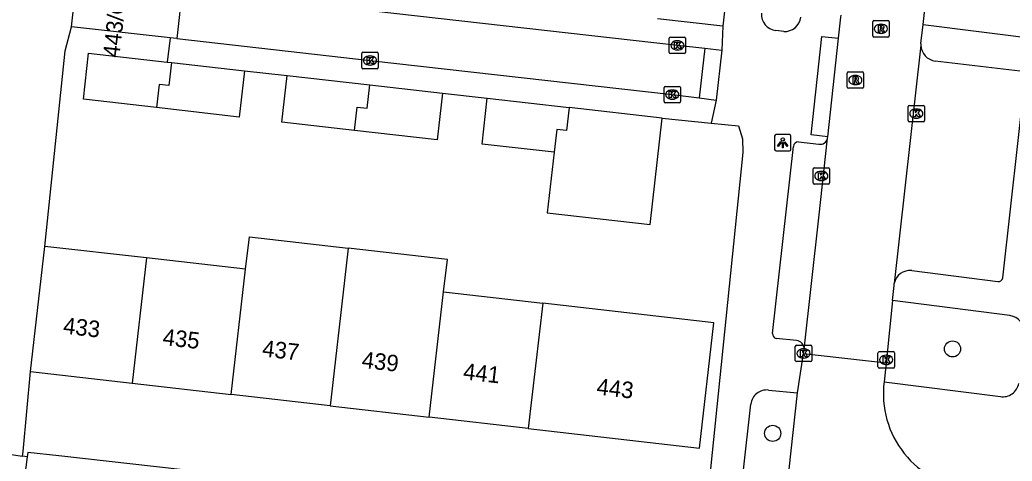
# Model space of a CAD drawing. Extents: x 161928 to 163055, y 386475 to 387428.
# Drawn here: x 162042.9 to 162103.1, y 386951.5 to 386978.3 of the extents above; entities that cross this region are included whole.
import ezdxf

# ---------------------------------------------------------------- set-up
doc = ezdxf.new("R2010")
doc.units = 0
for name, color, linetype in [('IMGEO_Boom', 7, 'Continuous'), ('IMGEO_Groenvoorziening', 7, 'Continuous'), ('IMGEO_Kolk', 7, 'Continuous'), ('IMGEO_Lichtpunt', 7, 'Continuous'), ('IMGEO_Pand', 7, 'Continuous'), ('IMGEO_Pand_nummerreeks', 7, 'Continuous'), ('IMGEO_Rijbaan_lokaal_open', 7, 'Continuous'), ('IMGEO_Rioolput', 7, 'Continuous'), ('IMGEO_Voetpad_gesloten', 7, 'Continuous'), ('IMGEO_Voetpad_open', 7, 'Continuous')]:
    doc.layers.add(name, color=color, linetype=linetype)

msp = doc.modelspace()

# ---------------------------------------------------------------- linework, layer by layer
at = {"layer": 'IMGEO_Boom'}
for centre in [(162099.464, 386958.329), (162088.554, 386953.205)]:
    msp.add_circle(centre, 0.489, dxfattribs=at)
at = {"layer": 'IMGEO_Groenvoorziening'}
for points in [[(162046.934, 387045.4), (162046.424, 387038.411), (162046.393, 387037.86), (162046.153, 387037.158), (162045.708, 387036.565), (162045.102, 387036.139), (162041.063, 387035.1), (162037.211, 387000), (162033.361, 386966.426), (162038.198, 386963.911), (162037.358, 386952.645), (162043.041, 386951.82)], [(162044.401, 386964.557), (162045.628, 386976.42), (162046.003, 386977.879)], [(162043.041, 386951.82), (162043.072, 386952.099), (162043.53, 386956.952)], [(162043.328, 386951.783), (162043.041, 386951.82)]]:
    msp.add_lwpolyline(points, dxfattribs=at)
at = {"layer": 'IMGEO_Kolk'}
for p, q in [((162082.272, 386976.332), (162082.272, 386977.184)), ((162082.347, 386977.258), (162083.199, 386977.258)), ((162082.76, 386977.038), (162082.785, 386977.038)), ((162083.273, 386977.184), (162083.273, 386976.332)), ((162063.621, 386975.411), (162063.621, 386976.263)), ((162063.696, 386976.337), (162064.548, 386976.337)), ((162064.622, 386976.263), (162064.622, 386975.411)), ((162083.199, 386976.258), (162082.347, 386976.258)), ((162082.783, 386976.478), (162082.758, 386976.478)), ((162064.132, 386975.557), (162064.107, 386975.557)), ((162064.109, 386976.117), (162064.134, 386976.117)), ((162064.548, 386975.337), (162063.696, 386975.337)), ((162081.96, 386973.34), (162081.96, 386974.192)), ((162082.035, 386974.266), (162082.887, 386974.266)), ((162082.448, 386974.046), (162082.473, 386974.046)), ((162082.961, 386974.192), (162082.961, 386973.34)), ((162082.887, 386973.266), (162082.035, 386973.266)), ((162082.471, 386973.486), (162082.446, 386973.486)), ((162096.77, 386972.187), (162096.77, 386973.039)), ((162096.845, 386973.113), (162097.697, 386973.113)), ((162097.258, 386972.893), (162097.283, 386972.893)), ((162097.771, 386973.039), (162097.771, 386972.187)), ((162097.697, 386972.113), (162096.845, 386972.113)), ((162097.281, 386972.333), (162097.256, 386972.333)), ((162091.004, 386968.402), (162091.004, 386969.254)), ((162091.079, 386969.328), (162091.931, 386969.328)), ((162091.492, 386969.108), (162091.517, 386969.108)), ((162092.005, 386969.254), (162092.005, 386968.402)), ((162091.931, 386968.328), (162091.079, 386968.328)), ((162091.515, 386968.548), (162091.49, 386968.548)), ((162089.927, 386957.632), (162089.927, 386958.484)), ((162090.002, 386958.558), (162090.854, 386958.558)), ((162090.415, 386958.338), (162090.44, 386958.338)), ((162090.928, 386958.484), (162090.928, 386957.632)), ((162094.943, 386957.238), (162094.943, 386958.09)), ((162095.018, 386958.164), (162095.87, 386958.164)), ((162095.944, 386958.09), (162095.944, 386957.238)), ((162090.854, 386957.558), (162090.002, 386957.558)), ((162090.438, 386957.778), (162090.413, 386957.778)), ((162095.431, 386957.944), (162095.456, 386957.944)), ((162095.87, 386957.164), (162095.018, 386957.164)), ((162095.454, 386957.384), (162095.429, 386957.384))]:
    msp.add_line(p, q, dxfattribs=at)
for points in [[(162082.272, 386976.332), (162082.272, 386977.184)], [(162082.347, 386977.258), (162083.199, 386977.258)], [(162082.593, 386976.958), (162082.716, 386976.958), (162082.716, 386976.807), (162082.846, 386976.958), (162083.01, 386976.958), (162082.864, 386976.807), (162083.017, 386976.558), (162082.865, 386976.558), (162082.78, 386976.722), (162082.716, 386976.655), (162082.716, 386976.558), (162082.593, 386976.558), (162082.593, 386976.958)], [(162083.273, 386977.184), (162083.273, 386976.332)], [(162063.621, 386975.411), (162063.621, 386976.263)], [(162063.696, 386976.337), (162064.548, 386976.337)], [(162064.622, 386976.263), (162064.622, 386975.411)], [(162083.199, 386976.258), (162082.347, 386976.258)], [(162063.942, 386976.037), (162064.065, 386976.037), (162064.065, 386975.886), (162064.195, 386976.037), (162064.359, 386976.037), (162064.213, 386975.886), (162064.366, 386975.637), (162064.214, 386975.637), (162064.129, 386975.801), (162064.065, 386975.734), (162064.065, 386975.637), (162063.942, 386975.637), (162063.942, 386976.037)], [(162064.548, 386975.337), (162063.696, 386975.337)], [(162081.96, 386973.34), (162081.96, 386974.192)], [(162082.035, 386974.266), (162082.887, 386974.266)], [(162082.281, 386973.966), (162082.404, 386973.966), (162082.404, 386973.815), (162082.534, 386973.966), (162082.698, 386973.966), (162082.552, 386973.815), (162082.705, 386973.566), (162082.553, 386973.566), (162082.468, 386973.73), (162082.404, 386973.663), (162082.404, 386973.566), (162082.281, 386973.566), (162082.281, 386973.966)], [(162082.961, 386974.192), (162082.961, 386973.34)], [(162082.887, 386973.266), (162082.035, 386973.266)], [(162096.77, 386972.187), (162096.77, 386973.039)], [(162096.845, 386973.113), (162097.697, 386973.113)], [(162097.091, 386972.813), (162097.214, 386972.813), (162097.214, 386972.662), (162097.344, 386972.813), (162097.508, 386972.813), (162097.362, 386972.662), (162097.515, 386972.413), (162097.363, 386972.413), (162097.278, 386972.577), (162097.214, 386972.51), (162097.214, 386972.413), (162097.091, 386972.413), (162097.091, 386972.813)], [(162097.771, 386973.039), (162097.771, 386972.187)], [(162097.697, 386972.113), (162096.845, 386972.113)], [(162091.004, 386968.402), (162091.004, 386969.254)], [(162091.079, 386969.328), (162091.931, 386969.328)], [(162091.325, 386969.028), (162091.448, 386969.028), (162091.448, 386968.877), (162091.578, 386969.028), (162091.742, 386969.028), (162091.596, 386968.877), (162091.749, 386968.628), (162091.597, 386968.628), (162091.512, 386968.792), (162091.448, 386968.725), (162091.448, 386968.628), (162091.325, 386968.628), (162091.325, 386969.028)], [(162092.005, 386969.254), (162092.005, 386968.402)], [(162091.931, 386968.328), (162091.079, 386968.328)], [(162089.927, 386957.632), (162089.927, 386958.484)], [(162090.002, 386958.558), (162090.854, 386958.558)], [(162090.248, 386958.258), (162090.371, 386958.258), (162090.371, 386958.107), (162090.501, 386958.258), (162090.665, 386958.258), (162090.519, 386958.107), (162090.672, 386957.858), (162090.52, 386957.858), (162090.435, 386958.022), (162090.371, 386957.955), (162090.371, 386957.858), (162090.248, 386957.858), (162090.248, 386958.258)], [(162090.928, 386958.484), (162090.928, 386957.632)], [(162094.943, 386957.238), (162094.943, 386958.09)], [(162095.018, 386958.164), (162095.87, 386958.164)], [(162095.944, 386958.09), (162095.944, 386957.238)], [(162090.854, 386957.558), (162090.002, 386957.558)], [(162095.264, 386957.864), (162095.387, 386957.864), (162095.387, 386957.713), (162095.517, 386957.864), (162095.681, 386957.864), (162095.535, 386957.713), (162095.688, 386957.464), (162095.536, 386957.464), (162095.451, 386957.628), (162095.387, 386957.561), (162095.387, 386957.464), (162095.264, 386957.464), (162095.264, 386957.864)], [(162095.87, 386957.164), (162095.018, 386957.164)]]:
    msp.add_lwpolyline(points, dxfattribs=at)
for centre, start, end in [((162082.349, 386977.182), 91.55205, 178.44795), ((162082.349, 386977.182), 91.55205, 178.44795), ((162083.197, 386977.182), 1.55205, 88.44795), ((162083.197, 386977.182), 1.55205, 88.44795), ((162063.698, 386976.261), 91.55205, 178.44795), ((162063.698, 386976.261), 91.55205, 178.44795), ((162064.546, 386976.261), 1.55205, 88.44795), ((162064.546, 386976.261), 1.55205, 88.44795), ((162082.349, 386976.334), 181.55205, 268.44795), ((162082.349, 386976.334), 181.55205, 268.44795), ((162083.197, 386976.334), 271.55205, 358.44795), ((162083.197, 386976.334), 271.55205, 358.44795), ((162063.698, 386975.413), 181.55205, 268.44795), ((162063.698, 386975.413), 181.55205, 268.44795), ((162064.546, 386975.413), 271.55205, 358.44795), ((162064.546, 386975.413), 271.55205, 358.44795), ((162082.037, 386974.19), 91.55205, 178.44795), ((162082.037, 386974.19), 91.55205, 178.44795), ((162082.885, 386974.19), 1.55205, 88.44795), ((162082.885, 386974.19), 1.55205, 88.44795), ((162082.037, 386973.342), 181.55205, 268.44795), ((162082.037, 386973.342), 181.55205, 268.44795), ((162082.885, 386973.342), 271.55205, 358.44795), ((162082.885, 386973.342), 271.55205, 358.44795), ((162096.847, 386973.037), 91.55205, 178.44795), ((162096.847, 386973.037), 91.55205, 178.44795), ((162097.695, 386973.037), 1.55205, 88.44795), ((162097.695, 386973.037), 1.55205, 88.44795), ((162096.847, 386972.189), 181.55205, 268.44795), ((162096.847, 386972.189), 181.55205, 268.44795), ((162097.695, 386972.189), 271.55205, 358.44795), ((162097.695, 386972.189), 271.55205, 358.44795), ((162091.081, 386969.252), 91.55205, 178.44795), ((162091.081, 386969.252), 91.55205, 178.44795), ((162091.929, 386969.252), 1.55205, 88.44795), ((162091.929, 386969.252), 1.55205, 88.44795), ((162091.081, 386968.404), 181.55205, 268.44795), ((162091.081, 386968.404), 181.55205, 268.44795), ((162091.929, 386968.404), 271.55205, 358.44795), ((162091.929, 386968.404), 271.55205, 358.44795), ((162090.004, 386958.482), 91.55205, 178.44795), ((162090.004, 386958.482), 91.55205, 178.44795), ((162090.852, 386958.482), 1.55205, 88.44795), ((162090.852, 386958.482), 1.55205, 88.44795), ((162095.02, 386958.088), 91.55205, 178.44795), ((162095.02, 386958.088), 91.55205, 178.44795), ((162095.868, 386958.088), 1.55205, 88.44795), ((162095.868, 386958.088), 1.55205, 88.44795), ((162090.004, 386957.634), 181.55205, 268.44795), ((162090.004, 386957.634), 181.55205, 268.44795), ((162090.852, 386957.634), 271.55205, 358.44795), ((162090.852, 386957.634), 271.55205, 358.44795), ((162095.02, 386957.24), 181.55205, 268.44795), ((162095.02, 386957.24), 181.55205, 268.44795), ((162095.868, 386957.24), 271.55205, 358.44795), ((162095.868, 386957.24), 271.55205, 358.44795)]:
    msp.add_arc(centre, 0.0765, start, end, dxfattribs=at)
for centre, major_axis, ratio, start_param, end_param in [((162082.759, 386976.758), (-0.387, 0.002), 0.722429, 4.712389, 7.853982), ((162082.784, 386976.758), (-0.39, 0.002), 0.717154, 1.570796, 4.712389), ((162064.108, 386975.837), (-0.387, 0.002), 0.722429, 4.712389, 7.853982), ((162064.133, 386975.837), (-0.39, 0.002), 0.717154, 1.570796, 4.712389), ((162082.447, 386973.766), (-0.387, 0.002), 0.722429, 4.712389, 7.853982), ((162082.472, 386973.766), (-0.39, 0.002), 0.717154, 1.570796, 4.712389), ((162097.257, 386972.613), (-0.387, 0.002), 0.722429, 4.712389, 7.853982), ((162097.282, 386972.613), (-0.39, 0.002), 0.717154, 1.570796, 4.712389), ((162091.491, 386968.828), (-0.387, 0.002), 0.722429, 4.712389, 7.853982), ((162091.516, 386968.828), (-0.39, 0.002), 0.717154, 1.570796, 4.712389), ((162090.414, 386958.058), (-0.387, 0.002), 0.722429, 4.712389, 7.853982), ((162090.439, 386958.058), (-0.39, 0.002), 0.717154, 1.570796, 4.712389), ((162095.43, 386957.664), (-0.387, 0.002), 0.722429, 4.712389, 7.853982), ((162095.455, 386957.664), (-0.39, 0.002), 0.717154, 1.570796, 4.712389)]:
    msp.add_ellipse(centre, major_axis=major_axis, ratio=ratio, start_param=start_param, end_param=end_param, dxfattribs=at)
at = {"layer": 'IMGEO_Lichtpunt'}
for p, q in [((162089.57, 386971.342), (162088.762, 386971.342)), ((162089.57, 386971.342), (162088.762, 386971.342)), ((162088.668, 386971.247), (162088.668, 386970.44)), ((162088.668, 386971.247), (162088.668, 386970.44)), ((162089.664, 386970.44), (162089.664, 386971.247)), ((162089.664, 386970.44), (162089.664, 386971.247)), ((162088.762, 386970.346), (162089.57, 386970.346)), ((162088.762, 386970.346), (162089.57, 386970.346))]:
    msp.add_line(p, q, dxfattribs=at)
for points in [[(162089.042, 386970.911), (162089.081, 386970.883), (162088.893, 386970.621), (162088.855, 386970.648), (162089.042, 386970.911)], [(162089.144, 386970.863), (162089.191, 386970.863), (162089.191, 386970.541), (162089.144, 386970.541), (162089.144, 386970.863)], [(162089.254, 386970.883), (162089.292, 386970.91), (162089.479, 386970.648), (162089.44, 386970.62), (162089.254, 386970.883)]]:
    msp.add_lwpolyline(points, dxfattribs=at)
msp.add_circle((162089.167, 386971.045), 0.0994, dxfattribs=at)
for centre, start, end in [((162088.762, 386971.247), 90, 180), ((162088.762, 386971.247), 90, 180), ((162089.57, 386971.247), 0, 90), ((162089.57, 386971.247), 0, 90), ((162088.762, 386970.44), 180, 270), ((162088.762, 386970.44), 180, 270), ((162089.57, 386970.44), 270, 0), ((162089.57, 386970.44), 270, 360)]:
    msp.add_arc(centre, 0.0946, start, end, dxfattribs=at)
at = {"layer": 'IMGEO_Pand'}
for points in [[(162046.003, 386977.879), (162046.346, 386981.011)], [(162052.754, 386980.303), (162052.407, 386977.164)], [(162051.992, 386977.21), (162046.003, 386977.879)], [(162052.407, 386977.164), (162051.992, 386977.21)], [(162051.161, 386972.978), (162046.732, 386973.483), (162047.051, 386976.281), (162051.824, 386975.737)], [(162052.076, 386975.708), (162051.917, 386974.311), (162051.32, 386974.379), (162051.161, 386972.978)], [(162051.824, 386975.737), (162052.076, 386975.708)], [(162052.076, 386975.708), (162056.509, 386975.203)], [(162056.509, 386975.203), (162056.19, 386972.405), (162051.161, 386972.978)], [(162063.189, 386971.589), (162058.777, 386972.091), (162059.101, 386974.934)], [(162059.101, 386974.934), (162064.11, 386974.364)], [(162063.189, 386971.589), (162063.351, 386973.009), (162063.948, 386972.941), (162064.11, 386974.364)], [(162064.11, 386974.364), (162068.524, 386973.861)], [(162068.524, 386973.861), (162068.2, 386971.018), (162063.189, 386971.589)], [(162075.293, 386970.269), (162070.917, 386970.767), (162071.234, 386973.551)], [(162071.234, 386973.551), (162076.207, 386972.983)], [(162076.207, 386972.983), (162076.048, 386971.591), (162075.452, 386971.659), (162075.293, 386970.269)], [(162081.848, 386972.339), (162076.207, 386972.983)], [(162075.293, 386970.269), (162074.873, 386966.587), (162081.112, 386965.876), (162081.848, 386972.339)], [(162056.569, 386963.164), (162056.817, 386965.136), (162062.806, 386964.45)], [(162043.53, 386956.952), (162044.401, 386964.557)], [(162050.559, 386963.852), (162044.401, 386964.557)], [(162062.806, 386964.45), (162062.58, 386962.476), (162061.709, 386954.871)], [(162068.588, 386961.789), (162068.814, 386963.762), (162062.806, 386964.45)], [(162050.559, 386963.852), (162049.689, 386956.247)], [(162056.569, 386963.164), (162050.559, 386963.852)], [(162055.699, 386955.559), (162056.569, 386963.164)], [(162067.717, 386954.184), (162068.588, 386961.789)], [(162068.588, 386961.789), (162074.598, 386961.101)], [(162073.727, 386953.496), (162084.106, 386952.308), (162084.977, 386959.913), (162074.598, 386961.101)], [(162074.598, 386961.101), (162073.727, 386953.496)], [(162043.53, 386956.952), (162049.689, 386956.247)], [(162049.689, 386956.247), (162055.699, 386955.559)], [(162061.709, 386954.871), (162055.699, 386955.559)], [(162061.709, 386954.871), (162067.717, 386954.184)], [(162073.727, 386953.496), (162067.717, 386954.184)]]:
    msp.add_lwpolyline(points, dxfattribs=at)
at = {"layer": 'IMGEO_Rijbaan_lokaal_open'}
for points in [[(162097.69, 386978.022), (162098.918, 386989.137), (162100.379, 387002.167)], [(162063.064, 386978.976), (162064.316, 386978.849), (162082.773, 386976.758), (162084.434, 386976.577)], [(162092.553, 386977.189), (162092.697, 386978.472), (162092.709, 386978.579)], [(162097.545, 386976.875), (162097.69, 386978.022)], [(162052.407, 386977.164), (162064.122, 386975.837), (162082.461, 386973.766), (162084.103, 386973.567)], [(162091.89, 386971.205), (162092.553, 386977.189)], [(162097.544, 386976.76), (162095.933, 386962.297)], [(162084.434, 386976.577), (162084.103, 386973.567)], [(162090.46, 386958.308), (162091.354, 386966.288), (162091.881, 386971.123)], [(162091.881, 386971.123), (162091.89, 386971.205)], [(162095.819, 386961.263), (162095.92, 386962.178), (162095.933, 386962.297)], [(162095.819, 386961.263), (162095.453, 386957.676), (162095.433, 386957.49)], [(162090.428, 386958.058), (162090.46, 386958.308)], [(162090.068, 386955.665), (162090.428, 386958.058)], [(162090.428, 386958.058), (162095.433, 386957.49)], [(162095.433, 386957.49), (162095.312, 386956.334)], [(162088.516, 386941.59), (162090.068, 386955.665)]]:
    msp.add_lwpolyline(points, dxfattribs=at)
for centre, radius, start, end in [((162098.649, 386976.808), 1.106, 176.52177, 182.48181), ((162101.127, 386955.623), 5.859, 173.02476, 263.82508)]:
    msp.add_arc(centre, radius, start, end, dxfattribs=at)
at = {"layer": 'IMGEO_Rioolput'}
for p, q in [((162094.62, 386977.336), (162094.62, 386978.188)), ((162094.695, 386978.262), (162095.547, 386978.262)), ((162095.108, 386978.042), (162095.133, 386978.042)), ((162095.621, 386978.188), (162095.621, 386977.336)), ((162095.131, 386977.482), (162095.106, 386977.482)), ((162095.547, 386977.262), (162094.695, 386977.262)), ((162093.07, 386974.226), (162093.07, 386975.078)), ((162093.145, 386975.152), (162093.997, 386975.152)), ((162093.558, 386974.932), (162093.583, 386974.932)), ((162094.071, 386975.078), (162094.071, 386974.226)), ((162093.581, 386974.372), (162093.556, 386974.372)), ((162093.997, 386974.152), (162093.145, 386974.152))]:
    msp.add_line(p, q, dxfattribs=at)
for points in [[(162094.62, 386977.336), (162094.62, 386978.188)], [(162094.695, 386978.262), (162095.547, 386978.262)], [(162095.209, 386977.96), (162094.957, 386977.962), (162094.957, 386977.562)], [(162095.621, 386978.188), (162095.621, 386977.336)], [(162094.957, 386977.562), (162095.081, 386977.562), (162095.081, 386977.724), (162095.092, 386977.724)], [(162095.135, 386977.881), (162095.081, 386977.881), (162095.081, 386977.8)], [(162095.081, 386977.8), (162095.133, 386977.8)], [(162095.139, 386977.695), (162095.21, 386977.562), (162095.35, 386977.562), (162095.285, 386977.688)], [(162095.547, 386977.262), (162094.695, 386977.262)], [(162093.07, 386974.226), (162093.07, 386975.078)], [(162093.145, 386975.152), (162093.997, 386975.152)], [(162094.071, 386975.078), (162094.071, 386974.226)], [(162093.659, 386974.85), (162093.407, 386974.852), (162093.407, 386974.452)], [(162093.407, 386974.452), (162093.531, 386974.452), (162093.531, 386974.614), (162093.542, 386974.614)], [(162093.585, 386974.771), (162093.531, 386974.771), (162093.531, 386974.69)], [(162093.531, 386974.69), (162093.583, 386974.69)], [(162093.589, 386974.585), (162093.66, 386974.452), (162093.8, 386974.452), (162093.735, 386974.578)], [(162093.997, 386974.152), (162093.145, 386974.152)]]:
    msp.add_lwpolyline(points, dxfattribs=at)
for centre, radius, start, end in [((162094.697, 386978.186), 0.0765, 91.55205, 178.44795), ((162094.697, 386978.186), 0.0765, 91.55205, 178.44795), ((162095.208, 386977.85), 0.109, 350.36119, 89.41601), ((162095.545, 386978.186), 0.0765, 1.55205, 88.44795), ((162095.545, 386978.186), 0.0765, 1.55205, 88.44795), ((162095.091, 386977.671), 0.0533, 26.02933, 88.69889), ((162095.117, 386977.989), 0.19, 274.7715, 282.96867), ((162095.141, 386977.785), 0.0964, 77.00612, 93.18647), ((162095.155, 386977.842), 0.0378, 276.66336, 79.67722), ((162095.206, 386977.85), 0.112, 277.58423, 350.98172), ((162095.19, 386977.635), 0.108, 29.51342, 73.79051), ((162094.697, 386977.338), 0.0765, 181.55205, 268.44795), ((162094.697, 386977.338), 0.0765, 181.55205, 268.44795), ((162095.545, 386977.338), 0.0765, 271.55205, 358.44795), ((162095.545, 386977.338), 0.0765, 271.55205, 358.44795), ((162093.147, 386975.076), 0.0765, 91.55205, 178.44795), ((162093.147, 386975.076), 0.0765, 91.55205, 178.44795), ((162093.995, 386975.076), 0.0765, 1.55205, 88.44795), ((162093.995, 386975.076), 0.0765, 1.55205, 88.44795), ((162093.541, 386974.561), 0.0533, 26.02933, 88.69889), ((162093.567, 386974.879), 0.19, 274.7715, 282.96867), ((162093.591, 386974.675), 0.0964, 77.00612, 93.18647), ((162093.605, 386974.732), 0.0378, 276.66336, 79.67722), ((162093.658, 386974.74), 0.109, 350.36119, 89.41601), ((162093.656, 386974.74), 0.112, 277.58423, 350.98172), ((162093.64, 386974.525), 0.108, 29.51342, 73.79051), ((162093.147, 386974.228), 0.0765, 181.55205, 268.44795), ((162093.147, 386974.228), 0.0765, 181.55205, 268.44795), ((162093.995, 386974.228), 0.0765, 271.55205, 358.44795), ((162093.995, 386974.228), 0.0765, 271.55205, 358.44795)]:
    msp.add_arc(centre, radius, start, end, dxfattribs=at)
for centre, major_axis, ratio, start_param, end_param in [((162095.107, 386977.762), (-0.387, 0.002), 0.722429, 4.712389, 7.853982), ((162095.132, 386977.762), (-0.39, 0.002), 0.717154, 1.570796, 4.712389), ((162093.557, 386974.652), (-0.387, 0.002), 0.722429, 4.712389, 7.853982), ((162093.582, 386974.652), (-0.39, 0.002), 0.717154, 1.570796, 4.712389)]:
    msp.add_ellipse(centre, major_axis=major_axis, ratio=ratio, start_param=start_param, end_param=end_param, dxfattribs=at)
at = {"layer": 'IMGEO_Voetpad_gesloten'}
for points in [[(162091.89, 386971.205), (162090.88, 386971.324), (162091.534, 386977.291), (162092.553, 386977.189)], [(162084.434, 386976.577), (162085.474, 386976.471)], [(162085.474, 386976.471), (162085.131, 386973.429)], [(162084.103, 386973.567), (162085.131, 386973.429)]]:
    msp.add_lwpolyline(points, dxfattribs=at)
at = {"layer": 'IMGEO_Voetpad_open'}
for points in [[(162089.592, 387014.308), (162087.995, 387000), (162085.531, 386977.917)], [(162085.531, 386977.917), (162081.569, 386978.371)], [(162097.69, 386978.022), (162101.066, 386977.601), (162104.766, 386977.128)], [(162085.531, 386977.917), (162085.474, 386976.471)], [(162089.22, 386977.603), (162088.748, 386977.663)], [(162051.992, 386977.21), (162051.824, 386975.737)], [(162102.513, 386962.636), (162103.912, 386975.145), (162098.417, 386975.804)], [(162056.509, 386975.203), (162059.101, 386974.934)], [(162068.524, 386973.861), (162071.234, 386973.551)], [(162085.131, 386973.429), (162084.831, 386972.042)], [(162081.848, 386972.339), (162084.831, 386972.042)], [(162084.831, 386972.042), (162086.478, 386971.871), (162086.726, 386971.082), (162086.749, 386970.255), (162084.594, 386949.273)], [(162090.116, 386970.905), (162091.347, 386970.756)], [(162088.542, 386959.27), (162089.816, 386970.623)], [(162096.989, 386963.084), (162102.204, 386962.416)], [(162102.949, 386960.353), (162095.819, 386961.263)], [(162089.998, 386958.834), (162088.768, 386958.959)], [(162095.312, 386956.334), (162102.37, 386955.444)], [(162088.305, 386955.83), (162090.068, 386955.665)], [(162085.869, 386942.836), (162087.232, 386954.979)], [(162043.328, 386951.783), (162041.516, 386937.945)], [(162082.412, 386947.656), (162045.239, 386951.832), (162043.361, 386952.034), (162043.328, 386951.783)]]:
    msp.add_lwpolyline(points, dxfattribs=at)
for centre, radius, start, end in [((162088.833, 386978.622), 0.962, 175.08797, 264.94414), ((162089.293, 386978.572), 0.972, 265.71383, 354.10312), ((162098.559, 386976.811), 1.017, 182.85066, 261.95274), ((162090.114, 386970.606), 0.299, 89.66113, 176.79593), ((162091.425, 386971.214), 0.465, 260.30556, 348.69327), ((162096.878, 386962.131), 0.96, 83.36712, 170.02464), ((162102.233, 386962.703), 0.288, 264.32407, 346.57569), ((162102.813, 386959.365), 0.997, 354.96689, 82.15746), ((162088.848, 386959.255), 0.307, 177.2095, 254.80142), ((162089.963, 386958.338), 0.497, 356.56928, 86.01814), ((162088.183, 386954.882), 0.956, 82.67562, 174.1605), ((162102.539, 386956.379), 0.95, 259.74909, 351.36539)]:
    msp.add_arc(centre, radius, start, end, dxfattribs=at)

# ---------------------------------------------------------------- texts
at = {"layer": 'IMGEO_Pand_nummerreeks'}
for s, rotation, p in [('443/G01', 83.39974, (162048.903, 386975.978)), ('433', 353.46912, (162045.468, 386959.266)), ('435', 353.46912, (162051.507, 386958.575)), ('437', 353.46912, (162057.546, 386957.884)), ('439', 353.46828, (162063.585, 386957.192)), ('441', 353.46912, (162069.737, 386956.489)), ('443', 353.47568, (162077.834, 386955.562))]:
    msp.add_text(s, height=1, rotation=rotation, dxfattribs=at).set_placement(p)

doc.saveas('drawing.dxf')
